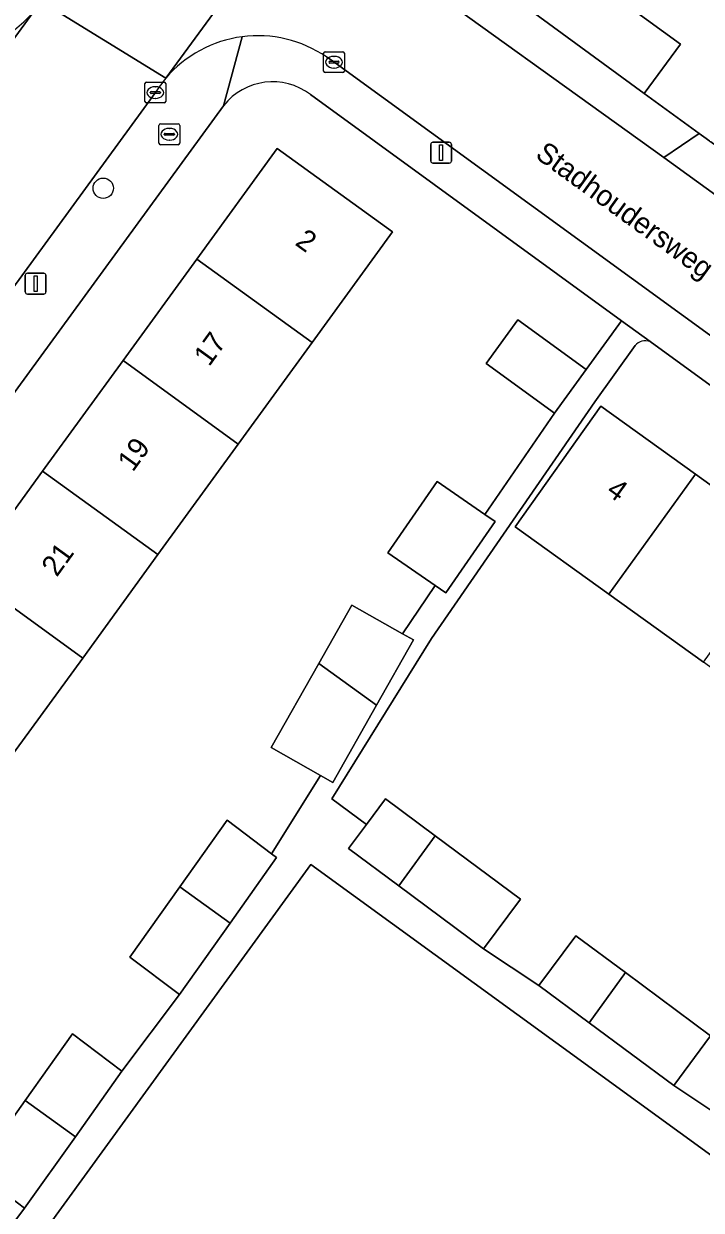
# Model space of a CAD drawing. Extents: x 160102 to 160934, y 382045 to 382923.
# Drawn here: x 160442.6 to 160475.1, y 382435.4 to 382492.3 of the extents above; entities that cross this region are included whole.
import ezdxf

# ---------------------------------------------------------------- set-up
doc = ezdxf.new("R2010")
doc.units = 0
for name, color, linetype in [('IMGEO_Boom', 7, 'Continuous'), ('IMGEO_Brandkraan', 7, 'Continuous'), ('IMGEO_Erf', 7, 'Continuous'), ('IMGEO_Kolk', 7, 'Continuous'), ('IMGEO_Lichtmast', 7, 'Continuous'), ('IMGEO_Openbare_ruimte_label', 7, 'Continuous'), ('IMGEO_Pand', 7, 'Continuous'), ('IMGEO_Pand_nummerreeks', 7, 'Continuous'), ('IMGEO_Rijbaan_lokaal_open', 7, 'Continuous'), ('IMGEO_Voetpad_open', 7, 'Continuous')]:
    doc.layers.add(name, color=color, linetype=linetype)

msp = doc.modelspace()

# ---------------------------------------------------------------- linework, layer by layer
at = {"layer": 'IMGEO_Boom'}
msp.add_circle((160446.425, 382484.416), 0.489, dxfattribs=at)
at = {"layer": 'IMGEO_Brandkraan'}
for p, q in [((160449.169, 382487.502), (160450.021, 382487.502)), ((160449.094, 382486.576), (160449.094, 382487.428)), ((160449.353, 382486.996), (160449.353, 382487.008)), ((160449.791, 382486.959), (160449.393, 382486.959)), ((160449.396, 382487.045), (160449.794, 382487.045)), ((160449.582, 382487.282), (160449.607, 382487.282)), ((160449.837, 382487.008), (160449.837, 382486.996)), ((160450.095, 382487.428), (160450.095, 382486.576)), ((160450.021, 382486.502), (160449.169, 382486.502)), ((160449.605, 382486.722), (160449.58, 382486.722))]:
    msp.add_line(p, q, dxfattribs=at)
for points in [[(160449.169, 382487.502), (160450.021, 382487.502)], [(160449.094, 382486.576), (160449.094, 382487.428)], [(160450.095, 382487.428), (160450.095, 382486.576)], [(160450.021, 382486.502), (160449.169, 382486.502)]]:
    msp.add_lwpolyline(points, dxfattribs=at)
for centre, radius, start, end in [((160449.171, 382487.426), 0.0765, 91.552, 178.448), ((160449.171, 382487.426), 0.0765, 91.552, 178.448), ((160450.019, 382487.426), 0.0765, 1.552, 88.448), ((160450.019, 382487.426), 0.0765, 1.552, 88.448), ((160449.393, 382487.005), 0.0403, 85.8775, 175.7526), ((160449.39, 382486.995), 0.0366, 178.938, 274.7102), ((160449.794, 382487.002), 0.043, 264.8664, 352.4533), ((160449.798, 382487.007), 0.0386, 1.7309, 96.639), ((160449.171, 382486.578), 0.0765, 181.552, 268.448), ((160449.171, 382486.578), 0.0765, 181.552, 268.448), ((160450.019, 382486.578), 0.0765, 271.552, 358.448), ((160450.019, 382486.578), 0.0765, 271.552, 358.448)]:
    msp.add_arc(centre, radius, start, end, dxfattribs=at)
for centre, major_axis, ratio, start_param, end_param in [((160449.581, 382487.002), (-0.387, 0.002), 0.722429, 4.712389, 7.853982), ((160449.606, 382487.002), (-0.39, 0.002), 0.717154, 1.570796, 4.712389)]:
    msp.add_ellipse(centre, major_axis=major_axis, ratio=ratio, start_param=start_param, end_param=end_param, dxfattribs=at)
at = {"layer": 'IMGEO_Erf'}
for points in [[(160469.388, 382494.765), (160474.094, 382491.328), (160472.36, 382488.954), (160474.996, 382487.042), (160476.971, 382485.611), (160478.803, 382488.076), (160476.779, 382489.532), (160480.39, 382494.556)], [(160452.365, 382454.112), (160454.499, 382452.501), (160456.84, 382456.262), (160454.482, 382457.597), (160456.763, 382461.626), (160458.346, 382464.422), (160460.769, 382463.051), (160462.339, 382465.37), (160460.073, 382466.93), (160462.428, 382470.351), (160464.717, 382468.775), (160468.064, 382473.636), (160464.79, 382476.007), (160466.305, 382478.1), (160469.579, 382475.729), (160471.273, 382478.057), (160456.365, 382488.905)], [(160452.196, 382488.373), (160411.747, 382432.918)], [(160439.91, 382465.894), (160443.52, 382470.856), (160447.373, 382476.152), (160450.909, 382481.014), (160454.767, 382486.317), (160460.295, 382482.32), (160456.437, 382477.012), (160452.901, 382472.149), (160449.049, 382466.852), (160445.442, 382461.89), (160441.826, 382456.917)], [(160456.38, 382451.994), (160438.681, 382427.642), (160433.026, 382419.832), (160431.723, 382420.775), (160430.325, 382418.844), (160481.724, 382381.525), (160497.679, 382369.934), (160503.86, 382377.86), (160504.298, 382377.83), (160506.387, 382407.891), (160506.796, 382407.89), (160506.827, 382408.163), (160507.129, 382408.141), (160507.218, 382409.474), (160506.425, 382409.903), (160506.467, 382410.646), (160506.723, 382415.1), (160507.118, 382421.968), (160505.467, 382422.114), (160507.133, 382447.247), (160503.859, 382449.614), (160506.076, 382452.733), (160472.64, 382477.062)], [(160471.921, 382476.878), (160469.998, 382474.167), (160462.17, 382462.832), (160457.386, 382455.136), (160459.045, 382453.904), (160459.96, 382455.135), (160462.334, 382453.37), (160466.424, 382450.331), (160464.652, 382447.946), (160467.31, 382446.192), (160469.082, 382448.577), (160471.457, 382446.812), (160475.546, 382443.773), (160473.774, 382441.388), (160476.614, 382439.504), (160478.386, 382441.889), (160480.76, 382440.125), (160484.85, 382437.085), (160483.078, 382434.7), (160498.191, 382423.882), (160499.352, 382425.503), (160505.207, 382421.312)], [(160440.09, 382432.098), (160442.658, 382435.506), (160440.288, 382437.295), (160442.686, 382440.679), (160444.947, 382443.868), (160447.317, 382442.079), (160450.076, 382445.75), (160447.706, 382447.539), (160450.104, 382450.922), (160452.365, 382454.112)], [(160503.411, 382418.803), (160502.954, 382418.164), (160505.233, 382416.514), (160502.714, 382413.035), (160501.787, 382411.754), (160500, 382413.048), (160493.584, 382417.694), (160497.03, 382422.453), (160496.01, 382423.19), (160472.739, 382390.992), (160443.139, 382412.509), (160443.937, 382413.611), (160446.425, 382417.048), (160445.872, 382417.448), (160446.399, 382418.176), (160446.953, 382417.775), (160449.135, 382420.786), (160468.398, 382406.625), (160478.135, 382420.019), (160485.824, 382430.595), (160456.38, 382451.994)]]:
    msp.add_lwpolyline(points, dxfattribs=at)
msp.add_lwpolyline([(160489.096, 382451.698), (160484.535, 382454.977), (160479.792, 382458.386), (160475.196, 382461.69), (160470.67, 382464.944), (160466.176, 382468.174), (160470.283, 382473.965), (160474.815, 382470.699), (160479.338, 382467.441), (160483.93, 382464.132), (160488.67, 382460.716), (160493.227, 382457.433), (160497.881, 382454.08), (160500, 382452.553), (160503.109, 382450.319), (160500, 382445.969), (160499.004, 382444.576), (160496.916, 382441.688), (160491.675, 382445.463), (160493.754, 382448.35)], close=True, dxfattribs=at)
for centre, radius, start, end in [((160454.551, 382486.522), 2.995, 52.718, 141.8262), ((160472.423, 382476.414), 0.683, 71.4715, 137.2376)]:
    msp.add_arc(centre, radius, start, end, dxfattribs=at)
at = {"layer": 'IMGEO_Kolk'}
for p, q in [((160457.063, 382490.958), (160457.915, 382490.958)), ((160456.988, 382490.032), (160456.988, 382490.884)), ((160457.247, 382490.452), (160457.247, 382490.464)), ((160457.685, 382490.415), (160457.287, 382490.415)), ((160457.29, 382490.501), (160457.688, 382490.501)), ((160457.476, 382490.738), (160457.501, 382490.738)), ((160457.731, 382490.464), (160457.731, 382490.452)), ((160457.989, 382490.884), (160457.989, 382490.032)), ((160457.915, 382489.958), (160457.063, 382489.958)), ((160457.499, 382490.178), (160457.474, 382490.178)), ((160448.422, 382488.577), (160448.422, 382489.429)), ((160448.497, 382489.503), (160449.349, 382489.503)), ((160448.91, 382489.283), (160448.935, 382489.283)), ((160449.423, 382489.429), (160449.423, 382488.577)), ((160448.681, 382488.997), (160448.681, 382489.009)), ((160449.119, 382488.96), (160448.721, 382488.96)), ((160448.724, 382489.046), (160449.122, 382489.046)), ((160448.933, 382488.723), (160448.908, 382488.723)), ((160449.165, 382489.009), (160449.165, 382488.997)), ((160449.349, 382488.503), (160448.497, 382488.503))]:
    msp.add_line(p, q, dxfattribs=at)
for points in [[(160457.063, 382490.958), (160457.915, 382490.958)], [(160456.988, 382490.032), (160456.988, 382490.884)], [(160457.989, 382490.884), (160457.989, 382490.032)], [(160457.915, 382489.958), (160457.063, 382489.958)], [(160448.422, 382488.577), (160448.422, 382489.429)], [(160448.497, 382489.503), (160449.349, 382489.503)], [(160449.423, 382489.429), (160449.423, 382488.577)], [(160449.349, 382488.503), (160448.497, 382488.503)]]:
    msp.add_lwpolyline(points, dxfattribs=at)
for centre, radius, start, end in [((160457.065, 382490.882), 0.0765, 91.552, 178.448), ((160457.065, 382490.882), 0.0765, 91.552, 178.448), ((160457.913, 382490.882), 0.0765, 1.552, 88.448), ((160457.913, 382490.882), 0.0765, 1.552, 88.448), ((160457.287, 382490.461), 0.0403, 85.8775, 175.7526), ((160457.284, 382490.451), 0.0366, 178.938, 274.7102), ((160457.688, 382490.458), 0.043, 264.8664, 352.4533), ((160457.692, 382490.463), 0.0386, 1.7309, 96.639), ((160457.065, 382490.034), 0.0765, 181.552, 268.448), ((160457.065, 382490.034), 0.0765, 181.552, 268.448), ((160457.913, 382490.034), 0.0765, 271.552, 358.448), ((160457.913, 382490.034), 0.0765, 271.552, 358.448), ((160448.499, 382489.427), 0.0765, 91.552, 178.448), ((160448.499, 382489.427), 0.0765, 91.552, 178.448), ((160449.347, 382489.427), 0.0765, 1.552, 88.448), ((160449.347, 382489.427), 0.0765, 1.552, 88.448), ((160448.721, 382489.006), 0.0403, 85.8775, 175.7526), ((160448.718, 382488.996), 0.0366, 178.938, 274.7102), ((160449.122, 382489.003), 0.043, 264.8664, 352.4533), ((160449.126, 382489.008), 0.0386, 1.7309, 96.639), ((160448.499, 382488.579), 0.0765, 181.552, 268.448), ((160448.499, 382488.579), 0.0765, 181.552, 268.448), ((160449.347, 382488.579), 0.0765, 271.552, 358.448), ((160449.347, 382488.579), 0.0765, 271.552, 358.448)]:
    msp.add_arc(centre, radius, start, end, dxfattribs=at)
for centre, major_axis, ratio, start_param, end_param in [((160457.475, 382490.458), (-0.387, 0.002), 0.722429, 4.712389, 7.853982), ((160457.5, 382490.458), (-0.39, 0.002), 0.717154, 1.570796, 4.712389), ((160448.909, 382489.003), (-0.387, 0.002), 0.722429, 4.712389, 7.853982), ((160448.934, 382489.003), (-0.39, 0.002), 0.717154, 1.570796, 4.712389)]:
    msp.add_ellipse(centre, major_axis=major_axis, ratio=ratio, start_param=start_param, end_param=end_param, dxfattribs=at)
at = {"layer": 'IMGEO_Lichtmast'}
for p, q in [((160462.127, 382485.718), (160462.127, 382486.518)), ((160462.127, 382486.518), (160462.127, 382485.718)), ((160462.227, 382486.618), (160463.017, 382486.618)), ((160463.017, 382486.618), (160462.227, 382486.618)), ((160463.117, 382486.518), (160463.117, 382485.718)), ((160463.117, 382485.718), (160463.117, 382486.518)), ((160463.017, 382485.618), (160462.227, 382485.618)), ((160462.227, 382485.618), (160463.017, 382485.618)), ((160442.688, 382479.442), (160442.688, 382480.242)), ((160442.688, 382480.242), (160442.688, 382479.442)), ((160442.788, 382480.342), (160443.578, 382480.342)), ((160443.578, 382480.342), (160442.788, 382480.342)), ((160443.678, 382480.242), (160443.678, 382479.442)), ((160443.678, 382479.442), (160443.678, 382480.242)), ((160443.578, 382479.342), (160442.788, 382479.342)), ((160442.788, 382479.342), (160443.578, 382479.342))]:
    msp.add_line(p, q, dxfattribs=at)
for points in [[(160462.547, 382486.493), (160462.697, 382486.493), (160462.697, 382485.743), (160462.547, 382485.743), (160462.547, 382486.493)], [(160443.108, 382480.217), (160443.258, 382480.217), (160443.258, 382479.467), (160443.108, 382479.467), (160443.108, 382480.217)]]:
    msp.add_lwpolyline(points, dxfattribs=at)
for centre, start, end in [((160462.227, 382486.518), 90, 180), ((160462.227, 382486.518), 90, 180), ((160463.017, 382486.518), 0, 90), ((160463.017, 382486.518), 360, 90), ((160462.227, 382485.718), 180, 270), ((160462.227, 382485.718), 180, 270), ((160463.017, 382485.718), 270, 0), ((160463.017, 382485.718), 270, 0), ((160442.788, 382480.242), 90, 180), ((160442.788, 382480.242), 90, 180), ((160443.578, 382480.242), 0, 90), ((160443.578, 382480.242), 360, 90), ((160442.788, 382479.442), 180, 270), ((160442.788, 382479.442), 180, 270), ((160443.578, 382479.442), 270, 0), ((160443.578, 382479.442), 270, 0)]:
    msp.add_arc(centre, 0.1, start, end, dxfattribs=at)
at = {"layer": 'IMGEO_Pand'}
for points in [[(160467.531, 382503.898), (160463.852, 382498.844), (160465.814, 382497.411), (160464.08, 382495.038), (160472.36, 382488.954), (160474.094, 382491.328), (160469.388, 382494.765), (160473.09, 382499.85)], [(160450.909, 382481.014), (160456.437, 382477.012), (160460.295, 382482.32), (160454.767, 382486.317)], [(160447.373, 382476.152), (160452.901, 382472.149), (160456.437, 382477.012), (160450.909, 382481.014)], [(160468.064, 382473.636), (160469.579, 382475.729), (160466.305, 382478.1), (160464.79, 382476.007)], [(160447.373, 382476.152), (160443.52, 382470.856), (160449.049, 382466.852), (160452.901, 382472.149)], [(160470.67, 382464.944), (160474.815, 382470.699), (160470.283, 382473.965), (160466.176, 382468.174)], [(160439.91, 382465.894), (160445.442, 382461.89), (160449.049, 382466.852), (160443.52, 382470.856)], [(160470.67, 382464.944), (160475.196, 382461.69), (160479.338, 382467.441), (160474.815, 382470.699)], [(160465.209, 382468.436), (160464.717, 382468.775), (160462.428, 382470.351), (160460.073, 382466.93), (160462.339, 382465.37), (160462.854, 382465.016)], [(160439.91, 382465.894), (160436.294, 382460.923), (160441.826, 382456.917), (160445.442, 382461.89)], [(160461.294, 382462.754), (160460.769, 382463.051), (160458.346, 382464.422), (160456.763, 382461.626), (160459.524, 382459.627)], [(160459.524, 382459.627), (160456.763, 382461.626), (160454.482, 382457.597), (160456.84, 382456.262), (160457.429, 382455.928)], [(160462.334, 382453.37), (160459.96, 382455.135), (160459.045, 382453.904), (160458.188, 382452.75), (160460.598, 382450.959)], [(160454.735, 382452.323), (160454.499, 382452.501), (160452.365, 382454.112), (160450.104, 382450.922), (160452.507, 382449.181)], [(160460.598, 382450.959), (160464.652, 382447.946), (160466.424, 382450.331), (160462.334, 382453.37)], [(160450.104, 382450.922), (160447.706, 382447.539), (160450.076, 382445.75), (160452.507, 382449.181)], [(160471.457, 382446.812), (160469.082, 382448.577), (160467.31, 382446.192), (160469.72, 382444.401)], [(160471.457, 382446.812), (160469.72, 382444.401), (160473.774, 382441.388), (160475.546, 382443.773)], [(160442.686, 382440.679), (160445.09, 382438.939), (160447.317, 382442.079), (160444.947, 382443.868)], [(160442.686, 382440.679), (160440.288, 382437.295), (160442.658, 382435.506), (160445.09, 382438.939)]]:
    msp.add_lwpolyline(points, close=True, dxfattribs=at)
at = {"layer": 'IMGEO_Rijbaan_lokaal_open'}
for points in [[(160484.111, 382548.915), (160483.949, 382548.692), (160456.229, 382511.004), (160443.452, 382493.376), (160449.428, 382489.694), (160458.647, 382502.288), (160458.858, 382502.576), (160459.289, 382503.191), (160489.103, 382544.309)], [(160458.647, 382502.288), (160449.428, 382489.694)], [(160489.33, 382474.327), (160476.429, 382483.621), (160473.304, 382485.882), (160459.857, 382495.565)], [(160449.428, 382489.694), (160443.452, 382493.376), (160443.22, 382493.058), (160433.188, 382479.332), (160391.333, 382421.95), (160391.318, 382421.917), (160382.213, 382409.153), (160345.726, 382359.174), (160350.937, 382354.514), (160401.868, 382424.419), (160401.997, 382424.596), (160402.036, 382424.669), (160410.851, 382436.796), (160448.923, 382489.003)], [(160433.188, 382479.332), (160443.22, 382493.058)], [(160457.122, 382490.711), (160457.364, 382490.549), (160507.529, 382454.102)]]:
    msp.add_lwpolyline(points, dxfattribs=at)
for centre, radius, start, end in [((160438.453, 382496.785), 6.051, 234.7086, 321.9805), ((160453.837, 382485.936), 5.793, 97.5122, 139.5635), ((160453.839, 382485.93), 5.8, 55.5199, 97.5176), ((160453.879, 382485.911), 5.841, 139.6381, 148.0413)]:
    msp.add_arc(centre, radius, start, end, dxfattribs=at)
at = {"layer": 'IMGEO_Voetpad_open'}
for points in [[(160459.857, 382495.565), (160473.304, 382485.882), (160474.996, 382487.042), (160472.36, 382488.954), (160464.08, 382495.038)], [(160452.196, 382488.373), (160453.08, 382491.68)], [(160453.08, 382491.68), (160452.196, 382488.373)], [(160457.364, 382490.549), (160457.122, 382490.711)], [(160507.529, 382454.102), (160457.364, 382490.549)], [(160448.923, 382489.003), (160410.851, 382436.796)], [(160456.365, 382488.905), (160471.273, 382478.057), (160472.64, 382477.062), (160506.076, 382452.733), (160508.827, 382450.731)], [(160411.747, 382432.918), (160452.196, 382488.373)], [(160472.64, 382477.062), (160471.273, 382478.057), (160469.579, 382475.729), (160468.064, 382473.636), (160464.717, 382468.775), (160465.209, 382468.436), (160462.854, 382465.016), (160462.339, 382465.37), (160460.769, 382463.051), (160461.294, 382462.754), (160459.524, 382459.627), (160457.429, 382455.928), (160456.84, 382456.262), (160454.499, 382452.501), (160454.735, 382452.323), (160452.507, 382449.181), (160450.076, 382445.75), (160447.317, 382442.079), (160445.09, 382438.939), (160442.658, 382435.506), (160440.09, 382432.098)], [(160459.045, 382453.904), (160457.386, 382455.136), (160462.17, 382462.832), (160469.998, 382474.167), (160471.921, 382476.878)], [(160438.681, 382427.642), (160456.38, 382451.994), (160485.824, 382430.595), (160486.171, 382431.073), (160496.37, 382423.689), (160496.01, 382423.19), (160497.03, 382422.453), (160500, 382420.303), (160502.954, 382418.164), (160503.411, 382418.803), (160497.556, 382422.994), (160498.191, 382423.882), (160483.078, 382434.7), (160479.023, 382437.714), (160476.614, 382439.504), (160473.774, 382441.388), (160469.72, 382444.401), (160467.31, 382446.192), (160464.652, 382447.946), (160460.598, 382450.959), (160458.188, 382452.75), (160459.045, 382453.904)]]:
    msp.add_lwpolyline(points, dxfattribs=at)
msp.add_lwpolyline([(160473.304, 382485.882), (160476.429, 382483.621), (160476.971, 382485.611), (160474.996, 382487.042)], close=True, dxfattribs=at)
for centre, radius, start, end in [((160438.453, 382496.785), 6.051, 234.7086, 321.9805), ((160453.837, 382485.936), 5.793, 97.5122, 139.5635), ((160453.839, 382485.93), 5.8, 55.5199, 97.5176), ((160453.879, 382485.911), 5.841, 139.6381, 148.0413), ((160454.551, 382486.522), 2.995, 52.718, 141.8262), ((160472.423, 382476.414), 0.683, 71.4715, 137.2376)]:
    msp.add_arc(centre, radius, start, end, dxfattribs=at)

# ---------------------------------------------------------------- texts
at = {"layer": 'IMGEO_Openbare_ruimte_label'}
msp.add_text('Stadhoudersweg', height=1, rotation=324.0695, dxfattribs=at).set_placement((160467.085, 382485.911))
at = {"layer": 'IMGEO_Pand_nummerreeks'}
for s, rotation, p in [('2', 324.0943, (160455.575, 382481.729)), ('17', 54.0924, (160451.502, 382475.826)), ('19', 54.0924, (160447.844, 382470.773)), ('4', 324.2331, (160470.487, 382469.776)), ('21', 54.0924, (160444.198, 382465.738))]:
    msp.add_text(s, height=1, rotation=rotation, dxfattribs=at).set_placement(p)

doc.saveas('drawing.dxf')
